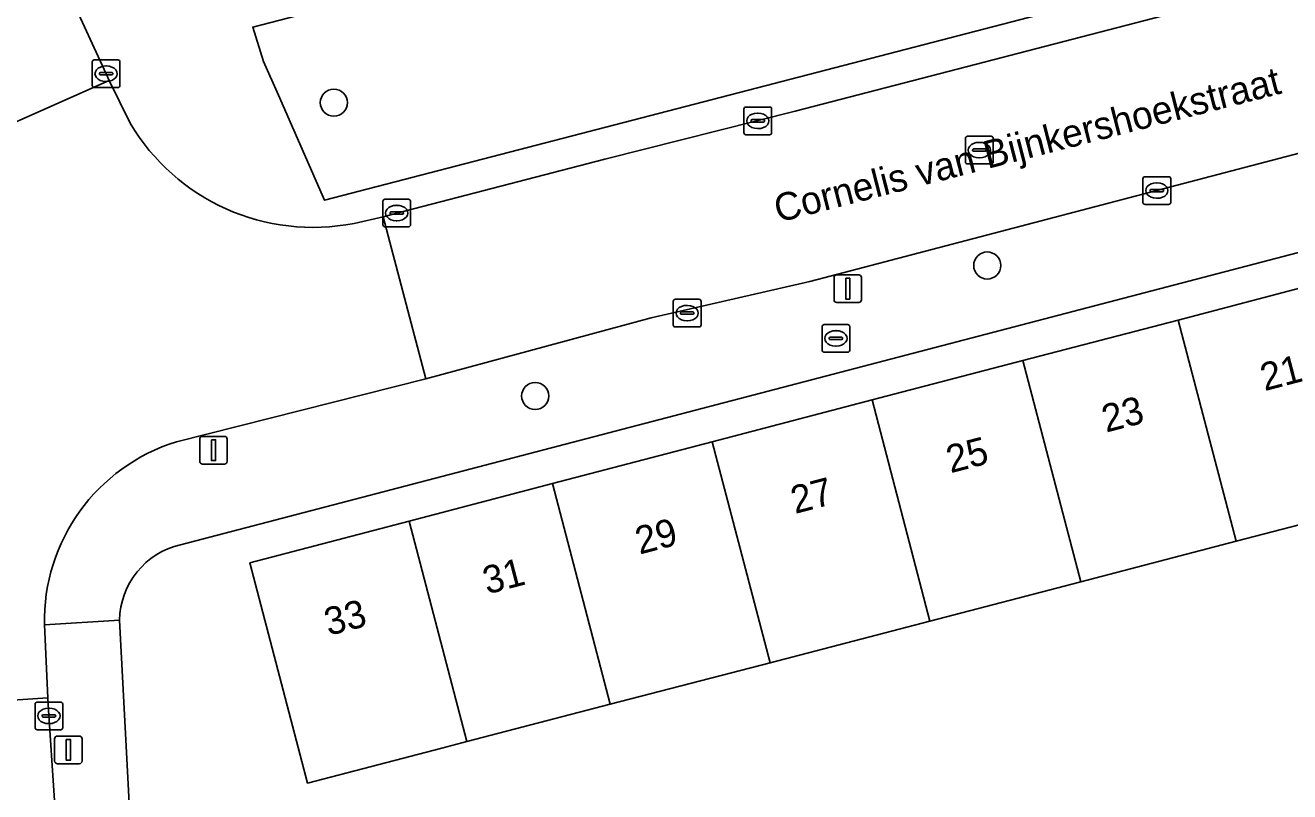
# Model space of a CAD drawing. Extents: x 158086 to 159499, y 382904 to 383981.
# Drawn here: x 158813.92 to 158859.57, y 383617.53 to 383645.21 of the extents above; entities that cross this region are included whole.
import ezdxf

# ---------------------------------------------------------------- set-up
doc = ezdxf.new("R2010")
doc.units = 0
for name, color, linetype in [('IMGEO_Boom', 7, 'Continuous'), ('IMGEO_Brandkraan', 7, 'Continuous'), ('IMGEO_Erf', 7, 'Continuous'), ('IMGEO_Groenvoorziening', 7, 'Continuous'), ('IMGEO_Kolk', 7, 'Continuous'), ('IMGEO_Lichtmast', 7, 'Continuous'), ('IMGEO_Openbare_ruimte_label', 7, 'Continuous'), ('IMGEO_Pand', 7, 'Continuous'), ('IMGEO_Pand_nummerreeks', 7, 'Continuous'), ('IMGEO_Rijbaan_lokaal_open', 7, 'Continuous'), ('IMGEO_Rioolput', 7, 'Continuous'), ('IMGEO_Voetpad_open', 7, 'Continuous')]:
    doc.layers.add(name, color=color, linetype=linetype)

msp = doc.modelspace()

# ---------------------------------------------------------------- linework, layer by layer
at = {"layer": 'IMGEO_Boom'}
for centre in [(158825.062, 383642.415), (158848.649, 383636.533), (158832.33, 383631.82)]:
    msp.add_circle(centre, 0.489, dxfattribs=at)
at = {"layer": 'IMGEO_Brandkraan'}
for p, q in [((158842.686, 383633.473), (158842.686, 383634.325)), ((158842.761, 383634.399), (158843.613, 383634.399)), ((158843.174, 383634.179), (158843.199, 383634.179)), ((158843.687, 383634.325), (158843.687, 383633.473)), ((158842.945, 383633.893), (158842.945, 383633.905)), ((158843.383, 383633.856), (158842.985, 383633.856)), ((158842.988, 383633.942), (158843.386, 383633.942)), ((158843.197, 383633.619), (158843.172, 383633.619)), ((158843.429, 383633.905), (158843.429, 383633.893)), ((158843.613, 383633.399), (158842.761, 383633.399))]:
    msp.add_line(p, q, dxfattribs=at)
for points in [[(158842.686, 383633.473), (158842.686, 383634.325)], [(158842.761, 383634.399), (158843.613, 383634.399)], [(158843.687, 383634.325), (158843.687, 383633.473)], [(158843.613, 383633.399), (158842.761, 383633.399)]]:
    msp.add_lwpolyline(points, dxfattribs=at)
for centre, radius, start, end in [((158842.763, 383634.323), 0.0765, 91.552, 178.448), ((158842.763, 383634.323), 0.0765, 91.552, 178.448), ((158843.611, 383634.323), 0.0765, 1.552, 88.448), ((158843.611, 383634.323), 0.0765, 1.552, 88.448), ((158842.985, 383633.902), 0.0403, 85.8775, 175.7526), ((158842.982, 383633.892), 0.0366, 178.938, 274.7102), ((158843.386, 383633.899), 0.043, 264.8664, 352.4533), ((158843.39, 383633.904), 0.0386, 1.7309, 96.639), ((158842.763, 383633.475), 0.0765, 181.552, 268.448), ((158842.763, 383633.475), 0.0765, 181.552, 268.448), ((158843.611, 383633.475), 0.0765, 271.552, 358.448), ((158843.611, 383633.475), 0.0765, 271.552, 358.448)]:
    msp.add_arc(centre, radius, start, end, dxfattribs=at)
for centre, major_axis, ratio, start_param, end_param in [((158843.173, 383633.899), (-0.387, 0.002), 0.722429, 4.712389, 7.853982), ((158843.198, 383633.899), (-0.39, 0.002), 0.717154, 1.570796, 4.712389)]:
    msp.add_ellipse(centre, major_axis=major_axis, ratio=ratio, start_param=start_param, end_param=end_param, dxfattribs=at)
at = {"layer": 'IMGEO_Erf'}
for points in [[(158876.622, 383639.431), (158874.52, 383640.834), (158819.529, 383626.449)], [(158863.157, 383628.011), (158857.629, 383626.57), (158852.026, 383625.11), (158846.581, 383623.691), (158840.808, 383622.187), (158835.039, 383620.684), (158829.862, 383619.335), (158828.954, 383619.098), (158824.115, 383617.837), (158822.033, 383625.799), (158827.778, 383627.302), (158832.953, 383628.656), (158838.722, 383630.165), (158844.493, 383631.675), (158849.936, 383633.099), (158855.537, 383634.564), (158861.064, 383636.01)], [(158817.322, 383623.724), (158818.577, 383600.035)]]:
    msp.add_lwpolyline(points, dxfattribs=at)
msp.add_arc((158820.186, 383623.661), 2.864, 103.2521, 178.7393, dxfattribs=at)
at = {"layer": 'IMGEO_Groenvoorziening'}
msp.add_lwpolyline([(158850.466, 383645.571), (158849.522, 383649.348), (158844.326, 383647.998), (158843.548, 383650.757), (158836.847, 383649.001), (158826.359, 383646.253), (158822.132, 383645.145), (158822.525, 383643.896), (158823.059, 383642.68), (158824.725, 383638.887)], close=True, dxfattribs=at)
at = {"layer": 'IMGEO_Kolk'}
for p, q in [((158816.339, 383643.033), (158816.339, 383643.885)), ((158816.414, 383643.959), (158817.266, 383643.959)), ((158816.827, 383643.739), (158816.852, 383643.739)), ((158817.34, 383643.885), (158817.34, 383643.033)), ((158816.598, 383643.453), (158816.598, 383643.465)), ((158817.036, 383643.416), (158816.638, 383643.416)), ((158816.641, 383643.502), (158817.039, 383643.502)), ((158816.85, 383643.179), (158816.825, 383643.179)), ((158817.082, 383643.465), (158817.082, 383643.453)), ((158817.266, 383642.959), (158816.414, 383642.959)), ((158839.939, 383642.257), (158840.791, 383642.257)), ((158839.864, 383641.331), (158839.864, 383642.183)), ((158840.166, 383641.8), (158840.564, 383641.8)), ((158840.352, 383642.037), (158840.377, 383642.037)), ((158840.865, 383642.183), (158840.865, 383641.331)), ((158840.123, 383641.751), (158840.123, 383641.763)), ((158840.561, 383641.714), (158840.163, 383641.714)), ((158840.375, 383641.477), (158840.35, 383641.477)), ((158840.607, 383641.763), (158840.607, 383641.751)), ((158840.791, 383641.257), (158839.939, 383641.257)), ((158854.27, 383638.814), (158854.27, 383639.666)), ((158854.345, 383639.74), (158855.197, 383639.74)), ((158854.758, 383639.52), (158854.783, 383639.52)), ((158855.271, 383639.666), (158855.271, 383638.814)), ((158854.529, 383639.234), (158854.529, 383639.246)), ((158854.967, 383639.197), (158854.569, 383639.197)), ((158854.572, 383639.283), (158854.97, 383639.283)), ((158855.013, 383639.246), (158855.013, 383639.234)), ((158826.83, 383638), (158826.83, 383638.852)), ((158826.905, 383638.926), (158827.757, 383638.926)), ((158827.318, 383638.706), (158827.343, 383638.706)), ((158827.831, 383638.852), (158827.831, 383638)), ((158855.197, 383638.74), (158854.345, 383638.74)), ((158854.781, 383638.96), (158854.756, 383638.96)), ((158827.089, 383638.42), (158827.089, 383638.432)), ((158827.527, 383638.383), (158827.129, 383638.383)), ((158827.132, 383638.469), (158827.53, 383638.469)), ((158827.341, 383638.146), (158827.316, 383638.146)), ((158827.573, 383638.432), (158827.573, 383638.42)), ((158827.757, 383637.926), (158826.905, 383637.926)), ((158837.316, 383634.386), (158837.316, 383635.238)), ((158837.391, 383635.312), (158838.243, 383635.312)), ((158837.804, 383635.092), (158837.829, 383635.092)), ((158838.317, 383635.238), (158838.317, 383634.386)), ((158837.575, 383634.806), (158837.575, 383634.818)), ((158838.013, 383634.769), (158837.615, 383634.769)), ((158837.618, 383634.855), (158838.016, 383634.855)), ((158837.827, 383634.532), (158837.802, 383634.532)), ((158838.059, 383634.818), (158838.059, 383634.806)), ((158838.243, 383634.312), (158837.391, 383634.312)), ((158814.277, 383619.838), (158814.277, 383620.69)), ((158814.352, 383620.764), (158815.204, 383620.764)), ((158814.765, 383620.544), (158814.79, 383620.544)), ((158815.278, 383620.69), (158815.278, 383619.838)), ((158814.536, 383620.258), (158814.536, 383620.27)), ((158814.974, 383620.221), (158814.576, 383620.221)), ((158814.579, 383620.307), (158814.977, 383620.307)), ((158814.788, 383619.984), (158814.763, 383619.984)), ((158815.02, 383620.27), (158815.02, 383620.258)), ((158815.204, 383619.764), (158814.352, 383619.764))]:
    msp.add_line(p, q, dxfattribs=at)
for points in [[(158816.339, 383643.033), (158816.339, 383643.885)], [(158816.414, 383643.959), (158817.266, 383643.959)], [(158817.34, 383643.885), (158817.34, 383643.033)], [(158817.266, 383642.959), (158816.414, 383642.959)], [(158839.939, 383642.257), (158840.791, 383642.257)], [(158839.864, 383641.331), (158839.864, 383642.183)], [(158840.865, 383642.183), (158840.865, 383641.331)], [(158840.791, 383641.257), (158839.939, 383641.257)], [(158854.27, 383638.814), (158854.27, 383639.666)], [(158854.345, 383639.74), (158855.197, 383639.74)], [(158855.271, 383639.666), (158855.271, 383638.814)], [(158826.83, 383638), (158826.83, 383638.852)], [(158826.905, 383638.926), (158827.757, 383638.926)], [(158827.831, 383638.852), (158827.831, 383638)], [(158855.197, 383638.74), (158854.345, 383638.74)], [(158827.757, 383637.926), (158826.905, 383637.926)], [(158837.316, 383634.386), (158837.316, 383635.238)], [(158837.391, 383635.312), (158838.243, 383635.312)], [(158838.317, 383635.238), (158838.317, 383634.386)], [(158838.243, 383634.312), (158837.391, 383634.312)], [(158814.277, 383619.838), (158814.277, 383620.69)], [(158814.352, 383620.764), (158815.204, 383620.764)], [(158815.278, 383620.69), (158815.278, 383619.838)], [(158815.204, 383619.764), (158814.352, 383619.764)]]:
    msp.add_lwpolyline(points, dxfattribs=at)
for centre, radius, start, end in [((158816.416, 383643.883), 0.0765, 91.552, 178.448), ((158816.416, 383643.883), 0.0765, 91.552, 178.448), ((158817.264, 383643.883), 0.0765, 1.552, 88.448), ((158817.264, 383643.883), 0.0765, 1.552, 88.448), ((158816.638, 383643.462), 0.0403, 85.8775, 175.7526), ((158816.635, 383643.452), 0.0366, 178.938, 274.7102), ((158817.039, 383643.459), 0.043, 264.8664, 352.4533), ((158817.043, 383643.464), 0.0386, 1.7309, 96.639), ((158816.416, 383643.035), 0.0765, 181.552, 268.448), ((158816.416, 383643.035), 0.0765, 181.552, 268.448), ((158817.264, 383643.035), 0.0765, 271.552, 358.448), ((158817.264, 383643.035), 0.0765, 271.552, 358.448), ((158839.941, 383642.181), 0.0765, 91.552, 178.448), ((158839.941, 383642.181), 0.0765, 91.552, 178.448), ((158840.789, 383642.181), 0.0765, 1.552, 88.448), ((158840.789, 383642.181), 0.0765, 1.552, 88.448), ((158840.163, 383641.76), 0.0403, 85.8775, 175.7526), ((158840.568, 383641.762), 0.0386, 1.7309, 96.639), ((158840.16, 383641.75), 0.0366, 178.938, 274.7102), ((158840.564, 383641.757), 0.043, 264.8664, 352.4533), ((158839.941, 383641.333), 0.0765, 181.552, 268.448), ((158839.941, 383641.333), 0.0765, 181.552, 268.448), ((158840.789, 383641.333), 0.0765, 271.552, 358.448), ((158840.789, 383641.333), 0.0765, 271.552, 358.448), ((158854.347, 383639.664), 0.0765, 91.552, 178.448), ((158854.347, 383639.664), 0.0765, 91.552, 178.448), ((158855.195, 383639.664), 0.0765, 1.552, 88.448), ((158855.195, 383639.664), 0.0765, 1.552, 88.448), ((158854.569, 383639.243), 0.0403, 85.8775, 175.7526), ((158854.566, 383639.233), 0.0366, 178.938, 274.7102), ((158854.97, 383639.24), 0.043, 264.8664, 352.4533), ((158854.974, 383639.245), 0.0386, 1.7309, 96.639), ((158826.907, 383638.85), 0.0765, 91.552, 178.448), ((158826.907, 383638.85), 0.0765, 91.552, 178.448), ((158827.755, 383638.85), 0.0765, 1.552, 88.448), ((158827.755, 383638.85), 0.0765, 1.552, 88.448), ((158854.347, 383638.816), 0.0765, 181.552, 268.448), ((158854.347, 383638.816), 0.0765, 181.552, 268.448), ((158855.195, 383638.816), 0.0765, 271.552, 358.448), ((158855.195, 383638.816), 0.0765, 271.552, 358.448), ((158827.129, 383638.429), 0.0403, 85.8775, 175.7526), ((158827.126, 383638.419), 0.0366, 178.938, 274.7102), ((158827.53, 383638.426), 0.043, 264.8664, 352.4533), ((158827.534, 383638.431), 0.0386, 1.7309, 96.639), ((158826.907, 383638.002), 0.0765, 181.552, 268.448), ((158826.907, 383638.002), 0.0765, 181.552, 268.448), ((158827.755, 383638.002), 0.0765, 271.552, 358.448), ((158827.755, 383638.002), 0.0765, 271.552, 358.448), ((158837.393, 383635.236), 0.0765, 91.552, 178.448), ((158837.393, 383635.236), 0.0765, 91.552, 178.448), ((158838.241, 383635.236), 0.0765, 1.552, 88.448), ((158838.241, 383635.236), 0.0765, 1.552, 88.448), ((158837.615, 383634.815), 0.0403, 85.8775, 175.7526), ((158837.612, 383634.805), 0.0366, 178.938, 274.7102), ((158838.016, 383634.812), 0.043, 264.8664, 352.4533), ((158838.02, 383634.817), 0.0386, 1.7309, 96.639), ((158837.393, 383634.388), 0.0765, 181.552, 268.448), ((158837.393, 383634.388), 0.0765, 181.552, 268.448), ((158838.241, 383634.388), 0.0765, 271.552, 358.448), ((158838.241, 383634.388), 0.0765, 271.552, 358.448), ((158814.354, 383620.688), 0.0765, 91.552, 178.448), ((158814.354, 383620.688), 0.0765, 91.552, 178.448), ((158815.202, 383620.688), 0.0765, 1.552, 88.448), ((158815.202, 383620.688), 0.0765, 1.552, 88.448), ((158814.576, 383620.267), 0.0403, 85.8775, 175.7526), ((158814.573, 383620.257), 0.0366, 178.938, 274.7102), ((158814.977, 383620.264), 0.043, 264.8664, 352.4533), ((158814.981, 383620.269), 0.0386, 1.7309, 96.639), ((158814.354, 383619.84), 0.0765, 181.552, 268.448), ((158814.354, 383619.84), 0.0765, 181.552, 268.448), ((158815.202, 383619.84), 0.0765, 271.552, 358.448), ((158815.202, 383619.84), 0.0765, 271.552, 358.448)]:
    msp.add_arc(centre, radius, start, end, dxfattribs=at)
for centre, major_axis, ratio, start_param, end_param in [((158816.826, 383643.459), (-0.387, 0.002), 0.722429, 4.712389, 7.853982), ((158816.851, 383643.459), (-0.39, 0.002), 0.717154, 1.570796, 4.712389), ((158840.351, 383641.757), (-0.387, 0.002), 0.722429, 4.712389, 7.853982), ((158840.376, 383641.757), (-0.39, 0.002), 0.717154, 1.570796, 4.712389), ((158854.757, 383639.24), (-0.387, 0.002), 0.722429, 4.712389, 7.853982), ((158854.782, 383639.24), (-0.39, 0.002), 0.717154, 1.570796, 4.712389), ((158827.317, 383638.426), (-0.387, 0.002), 0.722429, 4.712389, 7.853982), ((158827.342, 383638.426), (-0.39, 0.002), 0.717154, 1.570796, 4.712389), ((158837.803, 383634.812), (-0.387, 0.002), 0.722429, 4.712389, 7.853982), ((158837.828, 383634.812), (-0.39, 0.002), 0.717154, 1.570796, 4.712389), ((158814.764, 383620.264), (-0.387, 0.002), 0.722429, 4.712389, 7.853982), ((158814.789, 383620.264), (-0.39, 0.002), 0.717154, 1.570796, 4.712389)]:
    msp.add_ellipse(centre, major_axis=major_axis, ratio=ratio, start_param=start_param, end_param=end_param, dxfattribs=at)
at = {"layer": 'IMGEO_Lichtmast'}
for p, q in [((158843.118, 383635.295), (158843.118, 383636.095)), ((158843.118, 383636.095), (158843.118, 383635.295)), ((158843.218, 383636.195), (158844.008, 383636.195)), ((158844.008, 383636.195), (158843.218, 383636.195)), ((158844.108, 383636.095), (158844.108, 383635.295)), ((158844.108, 383635.295), (158844.108, 383636.095)), ((158844.008, 383635.195), (158843.218, 383635.195)), ((158843.218, 383635.195), (158844.008, 383635.195)), ((158820.22, 383629.461), (158820.22, 383630.261)), ((158820.22, 383630.261), (158820.22, 383629.461)), ((158820.32, 383630.361), (158821.11, 383630.361)), ((158821.11, 383630.361), (158820.32, 383630.361)), ((158821.21, 383630.261), (158821.21, 383629.461)), ((158821.21, 383629.461), (158821.21, 383630.261)), ((158821.11, 383629.361), (158820.32, 383629.361)), ((158820.32, 383629.361), (158821.11, 383629.361)), ((158814.983, 383618.638), (158814.983, 383619.438)), ((158814.983, 383619.438), (158814.983, 383618.638)), ((158815.083, 383619.538), (158815.873, 383619.538)), ((158815.873, 383619.538), (158815.083, 383619.538)), ((158815.973, 383619.438), (158815.973, 383618.638)), ((158815.973, 383618.638), (158815.973, 383619.438)), ((158815.873, 383618.538), (158815.083, 383618.538)), ((158815.083, 383618.538), (158815.873, 383618.538))]:
    msp.add_line(p, q, dxfattribs=at)
for points in [[(158843.538, 383636.07), (158843.688, 383636.07), (158843.688, 383635.32), (158843.538, 383635.32), (158843.538, 383636.07)], [(158820.64, 383630.236), (158820.79, 383630.236), (158820.79, 383629.486), (158820.64, 383629.486), (158820.64, 383630.236)], [(158815.403, 383619.413), (158815.553, 383619.413), (158815.553, 383618.663), (158815.403, 383618.663), (158815.403, 383619.413)]]:
    msp.add_lwpolyline(points, dxfattribs=at)
for centre, start, end in [((158843.218, 383636.095), 90, 180), ((158843.218, 383636.095), 90, 180), ((158844.008, 383636.095), 0, 90), ((158844.008, 383636.095), 360, 90), ((158843.218, 383635.295), 180, 270), ((158843.218, 383635.295), 180, 270), ((158844.008, 383635.295), 270, 0), ((158844.008, 383635.295), 270, 0), ((158820.32, 383630.261), 90, 180), ((158820.32, 383630.261), 90, 180), ((158821.11, 383630.261), 0, 90), ((158821.11, 383630.261), 360, 90), ((158820.32, 383629.461), 180, 270), ((158820.32, 383629.461), 180, 270), ((158821.11, 383629.461), 270, 0), ((158821.11, 383629.461), 270, 0), ((158815.083, 383619.438), 90, 180), ((158815.083, 383619.438), 90, 180), ((158815.873, 383619.438), 0, 90), ((158815.873, 383619.438), 360, 90), ((158815.083, 383618.638), 180, 270), ((158815.083, 383618.638), 180, 270), ((158815.873, 383618.638), 270, 0), ((158815.873, 383618.638), 270, 0)]:
    msp.add_arc(centre, 0.1, start, end, dxfattribs=at)
at = {"layer": 'IMGEO_Pand'}
for points in [[(158863.157, 383628.011), (158861.064, 383636.01), (158855.537, 383634.564), (158857.629, 383626.57)], [(158852.026, 383625.11), (158857.629, 383626.57), (158855.537, 383634.564), (158849.936, 383633.099)], [(158844.493, 383631.675), (158846.581, 383623.691), (158852.026, 383625.11), (158849.936, 383633.099)], [(158844.493, 383631.675), (158838.722, 383630.165), (158840.808, 383622.187), (158846.581, 383623.691)], [(158832.953, 383628.656), (158835.039, 383620.684), (158840.808, 383622.187), (158838.722, 383630.165)], [(158832.953, 383628.656), (158827.778, 383627.302), (158829.862, 383619.335), (158835.039, 383620.684)], [(158829.862, 383619.335), (158827.778, 383627.302), (158822.033, 383625.799), (158824.115, 383617.837), (158828.954, 383619.098)]]:
    msp.add_lwpolyline(points, close=True, dxfattribs=at)
at = {"layer": 'IMGEO_Rijbaan_lokaal_open'}
for points in [[(158771.823, 383724.71), (158775.73, 383718.558), (158778.878, 383713.44), (158780.215, 383711.296), (158781.254, 383709.334), (158781.812, 383708.309), (158785.606, 383700.446), (158792.674, 383684.925), (158804.687, 383658.675), (158809.596, 383647.846), (158810.868, 383644.932), (158811.186, 383644.203), (158812.399, 383641.507), (158812.517, 383641.251), (158816.946, 383643.209), (158816.839, 383643.459), (158815.556, 383646.258), (158813.541, 383650.795), (158812.006, 383654.285), (158807.971, 383663.164), (158805.197, 383669.18), (158804.063, 383671.602), (158802.944, 383674.19), (158794.421, 383692.955)], [(158910.52, 383660.055), (158907.784, 383659.341), (158900.934, 383657.554), (158872.155, 383650.02), (158841.715, 383642.105), (158834.845, 383640.374), (158827.331, 383638.424), (158826.845, 383638.296), (158828.388, 383632.438), (158836.512, 383634.639), (158842.248, 383635.951), (158864.084, 383641.688), (158872.027, 383643.739)], [(158817.709, 383641.676), (158816.946, 383643.209), (158812.517, 383641.251), (158812.739, 383640.675)], [(158819.379, 383630.166), (158828.388, 383632.438), (158826.845, 383638.296), (158825.797, 383638.055)], [(158809.799, 383621.759), (158809.879, 383620.588), (158814.737, 383620.913), (158814.615, 383623.55)]]:
    msp.add_lwpolyline(points, dxfattribs=at)
msp.add_lwpolyline([(158815.03, 383524.593), (158819.957, 383524.851), (158819.306, 383537.338), (158817.928, 383562.605), (158816.302, 383592.823), (158815.166, 383614.313), (158814.762, 383620.472), (158814.737, 383620.913), (158809.879, 383620.588), (158810.214, 383615.227), (158810.217, 383615.167), (158811.349, 383593.398), (158811.392, 383592.611), (158811.595, 383588.864), (158811.644, 383587.938), (158813.481, 383554.078), (158813.563, 383552.552), (158813.747, 383548.772), (158813.813, 383547.436), (158814.091, 383541.73), (158814.935, 383526.321)], close=True, dxfattribs=at)
for centre, radius, start, end in [((158824.309, 383645.574), 7.665, 210.5658, 281.1981), ((158821.392, 383623.693), 6.779, 107.2755, 181.2113)]:
    msp.add_arc(centre, radius, start, end, dxfattribs=at)
at = {"layer": 'IMGEO_Rioolput'}
for p, q in [((158847.862, 383640.274), (158847.862, 383641.126)), ((158847.937, 383641.2), (158848.789, 383641.2)), ((158848.35, 383640.98), (158848.375, 383640.98)), ((158848.863, 383641.126), (158848.863, 383640.274)), ((158848.121, 383640.694), (158848.121, 383640.706)), ((158848.559, 383640.657), (158848.161, 383640.657)), ((158848.164, 383640.743), (158848.562, 383640.743)), ((158848.605, 383640.706), (158848.605, 383640.694)), ((158848.789, 383640.2), (158847.937, 383640.2)), ((158848.373, 383640.42), (158848.348, 383640.42))]:
    msp.add_line(p, q, dxfattribs=at)
for points in [[(158847.862, 383640.274), (158847.862, 383641.126)], [(158847.937, 383641.2), (158848.789, 383641.2)], [(158848.863, 383641.126), (158848.863, 383640.274)], [(158848.789, 383640.2), (158847.937, 383640.2)]]:
    msp.add_lwpolyline(points, dxfattribs=at)
for centre, radius, start, end in [((158847.939, 383641.124), 0.0765, 91.552, 178.448), ((158847.939, 383641.124), 0.0765, 91.552, 178.448), ((158848.787, 383641.124), 0.0765, 1.552, 88.448), ((158848.787, 383641.124), 0.0765, 1.552, 88.448), ((158848.161, 383640.703), 0.0403, 85.8775, 175.7526), ((158848.158, 383640.693), 0.0366, 178.938, 274.7102), ((158848.562, 383640.7), 0.043, 264.8664, 352.4533), ((158848.566, 383640.705), 0.0386, 1.7309, 96.639), ((158847.939, 383640.276), 0.0765, 181.552, 268.448), ((158847.939, 383640.276), 0.0765, 181.552, 268.448), ((158848.787, 383640.276), 0.0765, 271.552, 358.448), ((158848.787, 383640.276), 0.0765, 271.552, 358.448)]:
    msp.add_arc(centre, radius, start, end, dxfattribs=at)
for centre, major_axis, ratio, start_param, end_param in [((158848.349, 383640.7), (-0.387, 0.002), 0.722429, 4.712389, 7.853982), ((158848.374, 383640.7), (-0.39, 0.002), 0.717154, 1.570796, 4.712389)]:
    msp.add_ellipse(centre, major_axis=major_axis, ratio=ratio, start_param=start_param, end_param=end_param, dxfattribs=at)
at = {"layer": 'IMGEO_Voetpad_open'}
for points in [[(158906.559, 383671.6), (158906.649, 383669.889), (158875.137, 383661.61), (158874.376, 383661.092), (158874.192, 383661.362), (158818.256, 383646.666), (158815.556, 383646.258), (158816.839, 383643.459), (158816.946, 383643.209), (158817.709, 383641.676)], [(158825.797, 383638.055), (158826.845, 383638.296), (158827.331, 383638.424), (158834.845, 383640.374), (158841.715, 383642.105), (158872.155, 383650.02), (158900.934, 383657.554), (158907.784, 383659.341), (158910.52, 383660.055)], [(158872.027, 383643.739), (158864.084, 383641.688), (158842.248, 383635.951), (158836.512, 383634.639), (158828.388, 383632.438), (158819.379, 383630.166)], [(158819.529, 383626.449), (158874.52, 383640.834)], [(158814.615, 383623.55), (158817.322, 383623.724)], [(158818.577, 383600.035), (158817.322, 383623.724), (158814.615, 383623.55), (158814.737, 383620.913), (158814.762, 383620.472), (158815.166, 383614.313)]]:
    msp.add_lwpolyline(points, dxfattribs=at)
msp.add_lwpolyline([(158849.522, 383649.348), (158850.466, 383645.571), (158824.725, 383638.887), (158823.059, 383642.68), (158822.525, 383643.896), (158822.132, 383645.145), (158826.359, 383646.253), (158836.847, 383649.001), (158843.548, 383650.757), (158848.825, 383652.14)], close=True, dxfattribs=at)
for centre, radius, start, end in [((158824.309, 383645.574), 7.665, 210.5658, 281.1981), ((158821.392, 383623.693), 6.779, 107.2755, 181.2113), ((158820.186, 383623.661), 2.864, 103.2521, 178.7393)]:
    msp.add_arc(centre, radius, start, end, dxfattribs=at)

# ---------------------------------------------------------------- texts
at = {"layer": 'IMGEO_Openbare_ruimte_label'}
msp.add_text('Cornelis van Bijnkershoekstraat', height=1, rotation=14.4113, dxfattribs=at).set_placement((158841.104, 383638.077))
at = {"layer": 'IMGEO_Pand_nummerreeks'}
for s, p in [('21', (158858.659, 383631.991)), ('23', (158852.937, 383630.493)), ('25', (158847.324, 383629.025)), ('27', (158841.71, 383627.556)), ('29', (158836.097, 383626.088)), ('31', (158830.593, 383624.648)), ('33', (158824.871, 383623.151))]:
    msp.add_text(s, height=1, rotation=14.6614, dxfattribs=at).set_placement(p)

doc.saveas('drawing.dxf')
